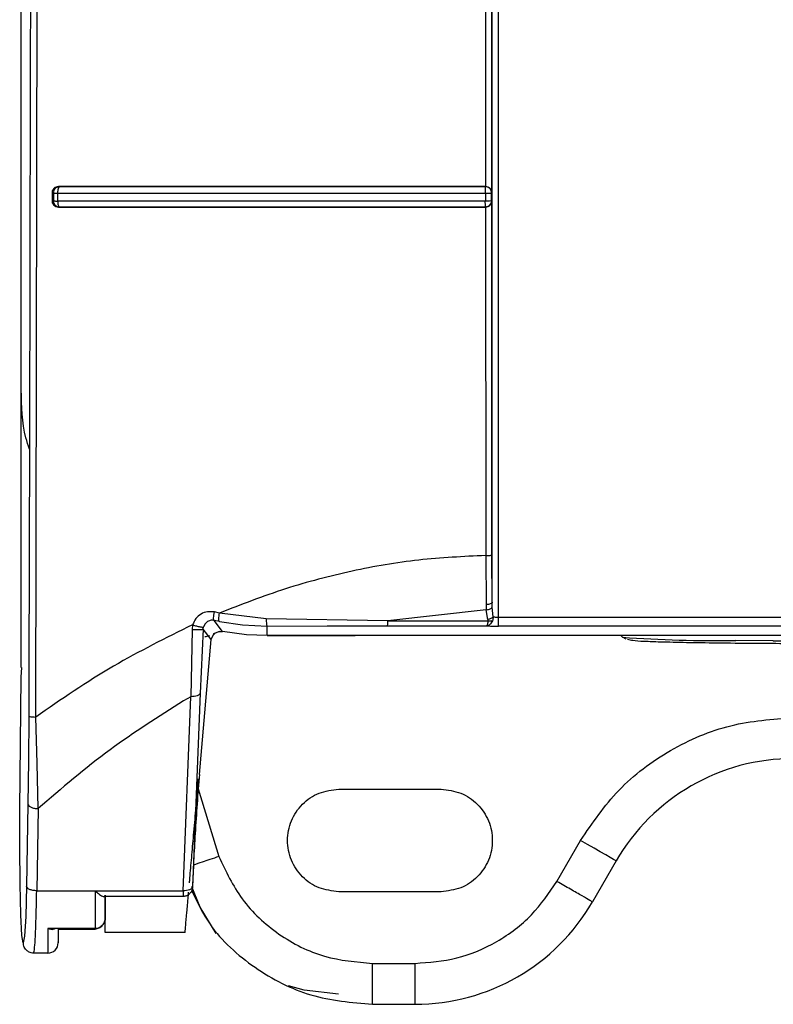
# Model space of a CAD drawing. Header units: inches. Extents: x 170 to 312, y 215 to 248.
# Tile 332 of 656: x 250.2304 to 250.2787, y 222.214 to 222.2771. Entities that reach past the tile are written whole.
import ezdxf

# ---------------------------------------------------------------- set-up
doc = ezdxf.new("R2010")
doc.units = ezdxf.units.IN
doc.header["$LTSCALE"] = 0.25
doc.header["$MEASUREMENT"] = 0
doc.layers.add('MOTOR LH', color=7, linetype='Continuous')

msp = doc.modelspace()

# ---------------------------------------------------------------- linework, layer by layer
at = {"layer": 'MOTOR LH'}
for p, q in [((250.2304902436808, 222.2533859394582), (250.2304902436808, 222.6812074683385)), ((250.2304941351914, 222.2356038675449), (250.2304940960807, 222.4723084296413)), ((250.2606469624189, 222.2660307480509), (250.2606471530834, 222.3056426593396)), ((250.2314163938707, 222.2324238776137), (250.231553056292, 222.2943961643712)), ((250.2602499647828, 222.2941381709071), (250.2602445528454, 222.266414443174)), ((250.2328889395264, 222.2663709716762), (250.232850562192, 222.2662787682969)), ((250.2328853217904, 222.2664169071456), (250.2329359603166, 222.266407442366)), ((250.2329116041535, 222.2663968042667), (250.2328889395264, 222.2663709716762)), ((250.2329359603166, 222.2664074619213), (250.2329116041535, 222.2663968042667)), ((250.2602278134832, 222.2662737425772), (250.2602289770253, 222.2663661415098)), ((250.2602295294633, 222.266405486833), (250.2602445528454, 222.2664145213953)), ((250.2324639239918, 222.2660265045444), (250.2324639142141, 222.2654884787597)), ((250.2324639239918, 222.2660265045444), (250.2325520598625, 222.2660088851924)), ((250.2325520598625, 222.2660088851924), (250.2325520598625, 222.265504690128)), ((250.2328194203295, 222.2659909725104), (250.2328194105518, 222.2654844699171)), ((250.260225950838, 222.2659879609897), (250.2602270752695, 222.2661411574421)), ((250.260225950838, 222.2659879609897), (250.260225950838, 222.2654818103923)), ((250.2602270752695, 222.2661411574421), (250.2602278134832, 222.2662737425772)), ((250.2606240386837, 222.2660132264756), (250.2606469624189, 222.2660307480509)), ((250.2606240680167, 222.2655032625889), (250.2606240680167, 222.2660132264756)), ((250.2324639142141, 222.2654884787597), (250.2325520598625, 222.265504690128)), ((250.2328763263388, 222.265104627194), (250.2329353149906, 222.265115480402)), ((250.260230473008, 222.2651125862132), (250.2602453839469, 222.2651022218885)), ((250.2602453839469, 222.2651022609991), (250.2602497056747, 222.2427753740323)), ((250.2605898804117, 222.2654961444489), (250.260501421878, 222.2654884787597)), ((250.2606240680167, 222.2655032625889), (250.2605898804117, 222.2654961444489)), ((250.2606469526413, 222.2654863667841), (250.2606240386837, 222.2655032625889)), ((250.2606468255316, 222.2428013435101), (250.2606469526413, 222.2654863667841)), ((250.2602497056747, 222.2427753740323), (250.2602721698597, 222.2396208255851)), ((250.2606660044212, 222.2397813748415), (250.2606468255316, 222.2428013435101)), ((250.2602869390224, 222.2392987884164), (250.2539684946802, 222.2385893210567)), ((250.2602721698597, 222.2396208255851), (250.2602869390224, 222.2392987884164)), ((250.2603935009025, 222.2386738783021), (250.2602869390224, 222.2392987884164)), ((250.260673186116, 222.2394693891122), (250.2606660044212, 222.2397813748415)), ((250.2607264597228, 222.2388351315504), (250.260673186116, 222.2394693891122)), ((250.2431868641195, 222.2385482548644), (250.2428492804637, 222.2386197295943)), ((250.2433855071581, 222.2379010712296), (250.2428492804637, 222.2386197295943)), ((250.243190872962, 222.2390860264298), (250.2428643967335, 222.2391546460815)), ((250.2461792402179, 222.2387159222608), (250.243190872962, 222.2390860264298)), ((250.2539684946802, 222.2385893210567), (250.2461792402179, 222.2387159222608)), ((250.4046560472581, 222.2388000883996), (250.261059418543, 222.2388000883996)), ((250.2414310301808, 222.2380409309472), (250.2413594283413, 222.2337282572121)), ((250.2414728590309, 222.2383328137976), (250.2414310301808, 222.2380409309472)), ((250.2421402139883, 222.238061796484), (250.2419486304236, 222.2339585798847)), ((250.2426592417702, 222.2373921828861), (250.2421402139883, 222.238061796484)), ((250.2421458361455, 222.2380614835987), (250.2421690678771, 222.238199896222)), ((250.2422692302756, 222.2383995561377), (250.2421690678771, 222.238199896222)), ((250.2424302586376, 222.2385463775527), (250.2422692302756, 222.2383995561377)), ((250.2431868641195, 222.2385482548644), (250.2446756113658, 222.238325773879)), ((250.2446756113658, 222.238325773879), (250.2462435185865, 222.2382506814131)), ((250.2462421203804, 222.2376398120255), (250.2462435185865, 222.2382506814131)), ((250.2462435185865, 222.2382506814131), (250.2500989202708, 222.2382605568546)), ((250.2500989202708, 222.2382605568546), (250.253967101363, 222.2382629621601)), ((250.253967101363, 222.2382629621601), (250.2603100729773, 222.2382629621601)), ((250.2539684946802, 222.2385893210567), (250.2603950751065, 222.238589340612)), ((250.4046560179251, 222.2382509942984), (250.2610593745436, 222.2382509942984)), ((250.241903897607, 222.2287476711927), (250.2426592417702, 222.2373921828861)), ((250.2426540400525, 222.2373924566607), (250.2427989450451, 222.237702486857)), ((250.2432125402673, 222.2379069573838), (250.2427956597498, 222.2377551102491)), ((250.2432125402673, 222.2379069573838), (250.2433854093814, 222.2379005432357)), ((250.2449321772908, 222.2376943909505), (250.2433855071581, 222.2379010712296)), ((250.2462421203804, 222.2376398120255), (250.2449321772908, 222.2376943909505)), ((250.2518898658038, 222.2376379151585), (250.2462382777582, 222.2376379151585)), ((250.4194704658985, 222.2376398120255), (250.2462421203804, 222.2376398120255)), ((250.2518898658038, 222.2376398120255), (250.2518898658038, 222.2376379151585)), ((250.269013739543, 222.2375384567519), (250.2689125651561, 222.2376398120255)), ((250.2692465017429, 222.2374082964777), (250.2690137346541, 222.2375384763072)), ((250.2304940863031, 222.234989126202), (250.2305196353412, 222.2356027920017)), ((250.2303999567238, 222.2264990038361), (250.2304940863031, 222.234989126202)), ((250.2408666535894, 222.2212901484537), (250.2413594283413, 222.2337282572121)), ((250.2413594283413, 222.2337282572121), (250.2408927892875, 222.2334565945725)), ((250.2419486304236, 222.2339585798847), (250.2414558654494, 222.2215203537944)), ((250.2309726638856, 222.2324683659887), (250.2309545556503, 222.2296297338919)), ((250.2314990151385, 222.2294511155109), (250.2314164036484, 222.2324238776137)), ((250.2309545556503, 222.2296297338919), (250.2309163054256, 222.226846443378)), ((250.2315721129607, 222.2265533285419), (250.2314990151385, 222.2294511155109)), ((250.2418314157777, 222.2278198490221), (250.2431551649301, 222.2234871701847)), ((250.2508314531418, 222.2277953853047), (250.257393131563, 222.2277953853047)), ((250.2309163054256, 222.226846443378), (250.2308244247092, 222.2215832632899)), ((250.2303897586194, 222.2240813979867), (250.2303999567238, 222.2264990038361)), ((250.2315721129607, 222.2265533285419), (250.2314802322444, 222.2212901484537)), ((250.2304111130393, 222.2217234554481), (250.2303897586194, 222.2240813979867)), ((250.2648139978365, 222.2218898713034), (250.2663293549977, 222.2245145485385)), ((250.2686023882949, 222.223202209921), (250.2670870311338, 222.2205775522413)), ((250.2304610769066, 222.2197501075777), (250.2304111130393, 222.2217234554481)), ((250.2308244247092, 222.2215832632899), (250.2307728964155, 222.2196446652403)), ((250.231480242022, 222.2212901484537), (250.2408666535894, 222.2212901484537)), ((250.2408783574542, 222.2209270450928), (250.2357931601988, 222.2209270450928)), ((250.2358753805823, 222.2210115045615), (250.2358752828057, 222.2195756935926)), ((250.257393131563, 222.2212337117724), (250.2508314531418, 222.2212337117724)), ((250.2305327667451, 222.2184331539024), (250.2304610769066, 222.2197501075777)), ((250.2358752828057, 222.2195756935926), (250.2358752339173, 222.2202376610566)), ((250.2307728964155, 222.2196446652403), (250.2307001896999, 222.218376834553)), ((250.2358626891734, 222.2194409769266), (250.2358181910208, 222.219295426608)), ((250.2306162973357, 222.2179533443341), (250.2305327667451, 222.2184331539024)), ((250.2352191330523, 222.2188693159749), (250.232200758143, 222.2188693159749)), ((250.232200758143, 222.2188693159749), (250.2324649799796, 222.218812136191)), ((250.2352228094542, 222.218812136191), (250.232841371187, 222.218812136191)), ((250.2328568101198, 222.218812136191), (250.2328567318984, 222.2182948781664)), ((250.2409889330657, 222.2186090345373), (250.2358691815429, 222.2186090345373)), ((250.2307001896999, 222.218376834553), (250.2306162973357, 222.2179533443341)), ((250.2328565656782, 222.2180089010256), (250.2328565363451, 222.2179651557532)), ((250.2322003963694, 222.2172966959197), (250.2312747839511, 222.2172966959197)), ((250.2529981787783, 222.2166405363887), (250.2557218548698, 222.2166405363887)), ((250.2529981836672, 222.2140158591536), (250.2529981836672, 222.2166405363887)), ((250.2529981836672, 222.2140158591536), (250.2557218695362, 222.2140158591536))]:
    msp.add_line(p, q, dxfattribs=at)
at = {"layer": 'MOTOR LH', "flags": 128}
for points in [[(250.2786778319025, 222.2373107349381), (250.2786522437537, 222.2373108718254), (250.2762851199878, 222.2373287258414)], [(250.2686023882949, 222.223202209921), (250.2685587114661, 222.2232274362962), (250.2684293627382, 222.2233021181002), (250.2682193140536, 222.2234233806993), (250.2679366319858, 222.2235865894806), (250.2675921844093, 222.2237854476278), (250.2671992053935, 222.2240123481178), (250.2667728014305, 222.2242585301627), (250.2663293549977, 222.2245145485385)], [(250.2429873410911, 222.2185454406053), (250.2419454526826, 222.220244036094), (250.2414271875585, 222.2215519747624)], [(250.232200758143, 222.2188693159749), (250.2322007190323, 222.2185112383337), (250.2322006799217, 222.2181956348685), (250.2322006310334, 222.2179247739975), (250.2322005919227, 222.2177005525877), (250.2322005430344, 222.2175245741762), (250.232200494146, 222.2173980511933), (250.2322004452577, 222.217321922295), (250.2322003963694, 222.2172966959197)], [(250.2508132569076, 222.21467203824), (250.2486230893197, 222.2149188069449), (250.247623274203, 222.215203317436)]]:
    msp.add_lwpolyline(points, dxfattribs=at)
at = {"layer": 'MOTOR LH'}
for centre, radius, start, end in [((250.2750305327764, 222.3199865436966), 0.08266733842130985, 265.8261393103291, 270.8695733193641), ((250.282980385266, 222.8632809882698), 0.6259850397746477, 269.6061885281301, 271.0128102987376), ((250.2799675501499, 222.2166405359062), 0.01312335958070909, 90, 149.9999999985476), ((250.2557218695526, 222.2271392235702), 0.01312335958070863, 270.0000000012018, 330.0000000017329), ((250.2322004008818, 222.217952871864), 0.0006561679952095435, 269.9821670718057, 0.01358416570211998)]:
    msp.add_arc(centre, radius, start, end, dxfattribs=at)
for points, knots in [([(250.2312685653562, 222.4726828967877), (250.2312660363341, 222.4526430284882), (250.2312609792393, 222.41257081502), (250.2312036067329, 222.3524872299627), (250.2311130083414, 222.2924397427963), (250.2310194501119, 222.2524608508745), (250.2309726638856, 222.2324683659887)], [0, 0, 0, 0, 0.2500558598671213, 0.5000178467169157, 0.7499709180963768, 1, 1, 1, 1]), ([(250.2606660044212, 222.2397813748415), (250.2606661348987, 222.2656684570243), (250.2606663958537, 222.3174426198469), (250.2606666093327, 222.3952217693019), (250.2606666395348, 222.4470957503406), (250.2606666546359, 222.4730327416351)], [0, 0, 0, 0, 0.3333333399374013, 0.6666666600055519, 1, 1, 1, 1]), ([(250.2610594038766, 222.2388000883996), (250.2610595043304, 222.2583036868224), (250.2610597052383, 222.2973108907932), (250.2610598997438, 222.3558950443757), (250.2610600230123, 222.4145096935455), (250.261060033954, 222.4535981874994), (250.2610600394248, 222.4731424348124)], [0, 0, 0, 0, 0.2499999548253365, 0.5000000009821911, 0.7499999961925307, 1, 1, 1, 1]), ([(250.2328853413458, 222.2664169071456), (250.2328287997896, 222.2664114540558), (250.2327167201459, 222.2664006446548), (250.2325794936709, 222.2663052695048), (250.2325004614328, 222.2661981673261), (250.232468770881, 222.2661015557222), (250.2324655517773, 222.2660517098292), (250.2324639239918, 222.2660265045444)], [0, 0, 0, 0, 0.2697468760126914, 0.5347064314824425, 0.7716357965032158, 0.8845243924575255, 1, 1, 1, 1]), ([(250.2329359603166, 222.2664074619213), (250.2329043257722, 222.2664046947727), (250.2328452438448, 222.2663995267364), (250.2327500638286, 222.2663613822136), (250.2326708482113, 222.2663026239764), (250.232611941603, 222.266226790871), (250.2325643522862, 222.2661346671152), (250.2325569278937, 222.266058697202), (250.2325520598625, 222.2660088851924)], [0, 0, 0, 0, 0.1561761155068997, 0.2916806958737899, 0.4999550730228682, 0.6324998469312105, 0.7590372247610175, 1, 1, 1, 1]), ([(250.2602445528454, 222.2664145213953), (250.2571550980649, 222.2664147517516), (250.2509743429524, 222.2664152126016), (250.2417923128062, 222.2664149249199), (250.2358532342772, 222.266416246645), (250.2328853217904, 222.2664169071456)], [0, 0, 0, 0, 0.3333223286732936, 0.6668437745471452, 0.9999999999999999, 0.9999999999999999, 0.9999999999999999, 0.9999999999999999]), ([(250.2602295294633, 222.266405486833), (250.2571506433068, 222.2664057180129), (250.2509849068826, 222.2664061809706), (250.2418255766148, 222.2664057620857), (250.235896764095, 222.2664068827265), (250.2329359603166, 222.266407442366)], [0, 0, 0, 0, 0.3330292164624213, 0.6669198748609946, 0.9999999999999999, 0.9999999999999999, 0.9999999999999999, 0.9999999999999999]), ([(250.2602289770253, 222.2663661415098), (250.2602295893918, 222.2663791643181), (250.2602305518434, 222.2663996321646), (250.2602298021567, 222.266403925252), (250.2602295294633, 222.266405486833)], [0, 0, 0, 0, 0.636256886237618, 1, 1, 1, 1]), ([(250.2605102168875, 222.2662886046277), (250.2604745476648, 222.2663179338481), (250.2604174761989, 222.2663648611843), (250.260317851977, 222.2663993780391), (250.2602599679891, 222.2664033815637), (250.2602295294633, 222.266405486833)], [0, 0, 0, 0, 0.441408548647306, 0.7062624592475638, 1, 1, 1, 1]), ([(250.2602445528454, 222.2664144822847), (250.2602752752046, 222.2664119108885), (250.2603382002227, 222.2664066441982), (250.2604269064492, 222.2663722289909), (250.2605092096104, 222.2663206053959), (250.2605486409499, 222.2662739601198), (250.2605697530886, 222.2662489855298)], [0, 0, 0, 0, 0.2173987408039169, 0.4452724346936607, 0.7029904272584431, 0.9999999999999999, 0.9999999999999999, 0.9999999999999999, 0.9999999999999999]), ([(250.2325520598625, 222.2660088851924), (250.2325600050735, 222.2660077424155), (250.2325773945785, 222.2660052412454), (250.232637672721, 222.2659983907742), (250.232720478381, 222.2659944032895), (250.2327868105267, 222.2659921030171), (250.2328194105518, 222.2659909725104)], [0, 0, 0, 0, 0.2278108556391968, 0.4986045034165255, 0.7535809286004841, 1, 1, 1, 1]), ([(250.232850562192, 222.2662787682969), (250.2328409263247, 222.2662359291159), (250.2328216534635, 222.2661502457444), (250.2328201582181, 222.2660440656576), (250.2328194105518, 222.2659909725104)], [0, 0, 0, 0, 0.4999707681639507, 1, 1, 1, 1]), ([(250.2328194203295, 222.2659909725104), (250.2358110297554, 222.2659903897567), (250.2417781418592, 222.2659892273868), (250.2509761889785, 222.2659882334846), (250.2571482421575, 222.265988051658), (250.260225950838, 222.2659879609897)], [0, 0, 0, 0, 0.3351335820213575, 0.6684628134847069, 1, 1, 1, 1]), ([(250.260225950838, 222.2659879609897), (250.2602571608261, 222.2659879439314), (250.2603124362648, 222.2659879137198), (250.2604095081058, 222.2659901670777), (250.2604650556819, 222.2659928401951), (250.260501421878, 222.2659945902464)], [0, 0, 0, 0, 0.3093117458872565, 0.5478163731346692, 1, 1, 1, 1]), ([(250.260501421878, 222.2659945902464), (250.2605352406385, 222.2659973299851), (250.2606028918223, 222.2660028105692), (250.2606170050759, 222.2660097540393), (250.2606240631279, 222.2660132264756)], [0, 0, 0, 0, 0.4998990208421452, 1, 1, 1, 1]), ([(250.2606240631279, 222.2660132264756), (250.2606226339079, 222.2660388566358), (250.2606207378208, 222.2660728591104), (250.2606116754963, 222.2661100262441), (250.2606047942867, 222.2661343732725), (250.2605970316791, 222.266155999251), (250.2605852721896, 222.266182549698), (250.2605621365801, 222.2662280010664), (250.2605327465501, 222.2662623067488), (250.2605102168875, 222.2662886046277)], [0, 0, 0, 0, 0.2514056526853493, 0.3335294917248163, 0.3759674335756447, 0.5001144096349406, 0.5587868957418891, 0.6617770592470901, 0.9999999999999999, 0.9999999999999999, 0.9999999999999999, 0.9999999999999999]), ([(250.2605697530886, 222.2662489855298), (250.2605926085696, 222.2662109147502), (250.2606277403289, 222.2661523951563), (250.2606439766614, 222.2660768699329), (250.2606461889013, 222.2660426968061), (250.2606469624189, 222.2660307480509)], [0, 0, 0, 0, 0.5476727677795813, 0.8418421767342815, 1, 1, 1, 1]), ([(250.2324639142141, 222.2654884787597), (250.2324655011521, 222.2654635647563), (250.2324686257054, 222.2654145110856), (250.2324995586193, 222.265319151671), (250.2325768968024, 222.2652132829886), (250.2327124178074, 222.2651199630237), (250.2328210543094, 222.2651097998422), (250.2328763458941, 222.265104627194)], [0, 0, 0, 0, 0.117428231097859, 0.2312067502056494, 0.4675839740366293, 0.7290217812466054, 1, 1, 1, 1]), ([(250.2325520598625, 222.265504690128), (250.2325610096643, 222.2655027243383), (250.2325789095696, 222.2654987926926), (250.2326399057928, 222.2654930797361), (250.2327201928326, 222.2654880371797), (250.2327863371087, 222.2654856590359), (250.2328194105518, 222.2654844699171)], [0, 0, 0, 0, 0.2499832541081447, 0.4999749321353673, 0.7499775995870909, 1, 1, 1, 1]), ([(250.2325520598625, 222.265504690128), (250.2325550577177, 222.2654710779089), (250.232560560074, 222.2654093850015), (250.2325990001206, 222.2653147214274), (250.2326683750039, 222.2652189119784), (250.2327860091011, 222.2651351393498), (250.2328855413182, 222.2651220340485), (250.2329353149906, 222.265115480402)], [0, 0, 0, 0, 0.1665273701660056, 0.3056494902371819, 0.500806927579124, 0.7503655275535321, 0.9999999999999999, 0.9999999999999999, 0.9999999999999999, 0.9999999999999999]), ([(250.2602259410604, 222.2654818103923), (250.2571592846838, 222.2654818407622), (250.2509982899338, 222.2654819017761), (250.2417996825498, 222.2654823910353), (250.2358217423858, 222.2654837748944), (250.2328194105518, 222.2654844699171)], [0, 0, 0, 0, 0.3303474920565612, 0.663676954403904, 1, 1, 1, 1]), ([(250.2328194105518, 222.2654844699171), (250.232821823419, 222.2654361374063), (250.2328266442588, 222.2653395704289), (250.2328458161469, 222.2652648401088), (250.2328553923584, 222.2652275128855)], [0, 0, 0, 0, 0.50050764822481, 1, 1, 1, 1]), ([(250.2328553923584, 222.2652275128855), (250.2328671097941, 222.2651966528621), (250.2328905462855, 222.2651349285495), (250.2329203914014, 222.2651219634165), (250.2329353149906, 222.265115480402)], [0, 0, 0, 0, 0.4999654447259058, 1, 1, 1, 1]), ([(250.2328763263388, 222.265104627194), (250.2358453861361, 222.2651043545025), (250.24178753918, 222.2651038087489), (250.2509729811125, 222.2651019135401), (250.2571558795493, 222.2651021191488), (250.2602453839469, 222.2651022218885)], [0, 0, 0, 0, 0.3331714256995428, 0.6667954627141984, 1, 1, 1, 1]), ([(250.2329353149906, 222.265115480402), (250.2358957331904, 222.2651151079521), (250.2418244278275, 222.2651143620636), (250.25098435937, 222.265112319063), (250.2571509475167, 222.2651124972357), (250.260230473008, 222.2651125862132)], [0, 0, 0, 0, 0.3330157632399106, 0.6669154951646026, 1, 1, 1, 1]), ([(250.2602279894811, 222.2652237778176), (250.2602271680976, 222.2652528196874), (250.2602257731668, 222.2653021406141), (250.2602256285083, 222.2653922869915), (250.2602258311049, 222.2654503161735), (250.2602259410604, 222.2654818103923)], [0, 0, 0, 0, 0.3957194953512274, 0.6720384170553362, 1, 1, 1, 1]), ([(250.260501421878, 222.2654884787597), (250.260465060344, 222.2654868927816), (250.2604076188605, 222.2654843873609), (250.2603100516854, 222.2654822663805), (250.2602547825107, 222.2654819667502), (250.2602259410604, 222.2654818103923)], [0, 0, 0, 0, 0.451995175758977, 0.7140313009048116, 1, 1, 1, 1]), ([(250.260230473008, 222.2651125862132), (250.2602300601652, 222.2651190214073), (250.2602292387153, 222.2651318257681), (250.2602284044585, 222.2651932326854), (250.2602279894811, 222.2652237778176)], [0, 0, 0, 0, 0.502578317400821, 1, 1, 1, 1]), ([(250.260230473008, 222.2651125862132), (250.2602564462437, 222.2651139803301), (250.2602907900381, 222.265115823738), (250.2603285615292, 222.2651249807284), (250.2603534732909, 222.26513203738), (250.2603781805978, 222.2651409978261), (250.2604112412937, 222.265156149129), (250.2604562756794, 222.2651817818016), (250.2605237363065, 222.2652364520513), (250.2605814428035, 222.2653185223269), (250.2606172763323, 222.265414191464), (250.2606217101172, 222.2654723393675), (250.2606240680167, 222.2655032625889)], [0, 0, 0, 0, 0.1266058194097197, 0.1674078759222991, 0.1899453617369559, 0.2531497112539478, 0.2955307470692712, 0.3676544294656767, 0.5057749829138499, 0.7163826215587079, 0.8491714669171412, 0.9999999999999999, 0.9999999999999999, 0.9999999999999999, 0.9999999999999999]), ([(250.2605668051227, 222.2652632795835), (250.2605460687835, 222.2652392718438), (250.2605075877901, 222.2651947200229), (250.2604275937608, 222.2651444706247), (250.2603401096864, 222.2651100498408), (250.2602764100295, 222.2651047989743), (250.2602453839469, 222.2651022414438)], [0, 0, 0, 0, 0.2861358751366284, 0.5309901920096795, 0.7715601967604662, 1, 1, 1, 1]), ([(250.2606469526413, 222.2654863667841), (250.2606418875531, 222.2654462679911), (250.2606343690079, 222.2653867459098), (250.2606014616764, 222.2653140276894), (250.2605782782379, 222.2652800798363), (250.2605668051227, 222.2652632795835)], [0, 0, 0, 0, 0.5104749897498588, 0.7577418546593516, 1, 1, 1, 1]), ([(250.2310103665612, 222.2495965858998), (250.2309331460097, 222.2498347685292), (250.2305379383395, 222.2510537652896), (250.2305115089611, 222.2523461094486), (250.2304902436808, 222.2533859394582)], [0, 0, 0, 0, 0.1953923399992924, 1, 1, 1, 1]), ([(250.2602497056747, 222.2427753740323), (250.2588175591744, 222.2427070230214), (250.2559345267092, 222.2425694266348), (250.2516386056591, 222.2418202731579), (250.2473486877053, 222.2407029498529), (250.2445907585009, 222.2396304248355), (250.243190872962, 222.2390860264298)], [0, 0, 0, 0, 0.2429066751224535, 0.4889917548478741, 0.7406195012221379, 1, 1, 1, 1]), ([(250.2602497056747, 222.2427753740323), (250.2603004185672, 222.2427757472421), (250.2604018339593, 222.2427764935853), (250.2605317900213, 222.2427823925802), (250.2606237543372, 222.2427910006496), (250.2606391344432, 222.2427979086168), (250.2606468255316, 222.2428013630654)], [0, 0, 0, 0, 0.2500276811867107, 0.5000041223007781, 0.749968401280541, 1, 1, 1, 1]), ([(250.2606660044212, 222.2397813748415), (250.2606584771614, 222.2397606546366), (250.2606434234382, 222.2397192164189), (250.2605524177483, 222.2396665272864), (250.260423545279, 222.2396295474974), (250.26032263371, 222.239623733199), (250.2602721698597, 222.2396208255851)], [0, 0, 0, 0, 0.2499930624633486, 0.4999596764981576, 0.7499398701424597, 1, 1, 1, 1]), ([(250.2602869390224, 222.2392987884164), (250.2603324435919, 222.2393039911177), (250.2604234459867, 222.2393143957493), (250.2605431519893, 222.2393545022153), (250.2606348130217, 222.239407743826), (250.2606603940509, 222.239448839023), (250.260673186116, 222.2394693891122)], [0, 0, 0, 0, 0.2500176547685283, 0.4999982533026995, 0.7499688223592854, 1, 1, 1, 1]), ([(250.2428643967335, 222.2391546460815), (250.2427162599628, 222.239170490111), (250.2424209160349, 222.2392020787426), (250.2419996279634, 222.2390415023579), (250.2416512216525, 222.2387502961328), (250.2415325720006, 222.2384725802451), (250.2414728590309, 222.2383328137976)], [0, 0, 0, 0, 0.2497098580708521, 0.4978526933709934, 0.7472836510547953, 1, 1, 1, 1]), ([(250.242849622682, 222.2386212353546), (250.2427863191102, 222.2386283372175), (250.2426383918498, 222.2386449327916), (250.24250599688, 222.2385822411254), (250.2424302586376, 222.2385463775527)], [0, 0, 0, 0, 0.4279371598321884, 1, 1, 1, 1]), ([(250.2428492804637, 222.2386197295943), (250.2428391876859, 222.2386321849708), (250.2428190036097, 222.2386570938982), (250.2428134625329, 222.2387802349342), (250.2428272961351, 222.2389511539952), (250.242852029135, 222.2390868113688), (250.2428643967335, 222.2391546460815)], [0, 0, 0, 0, 0.2500196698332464, 0.5000026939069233, 0.7499791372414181, 1, 1, 1, 1]), ([(250.2431868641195, 222.2385482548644), (250.2431765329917, 222.238560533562), (250.2431558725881, 222.2385850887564), (250.243147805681, 222.2387087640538), (250.2431580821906, 222.2388808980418), (250.2431799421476, 222.2390176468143), (250.243190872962, 222.2390860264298)], [0, 0, 0, 0, 0.2500264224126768, 0.5000080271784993, 0.7499848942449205, 1, 1, 1, 1]), ([(250.2461792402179, 222.2387159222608), (250.2461817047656, 222.2386534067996), (250.246186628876, 222.2385285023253), (250.2462022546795, 222.2383817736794), (250.2462215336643, 222.2382758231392), (250.2462361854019, 222.2382590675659), (250.2462435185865, 222.2382506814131)], [0, 0, 0, 0, 0.250252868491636, 0.4999995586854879, 0.7497501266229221, 1, 1, 1, 1]), ([(250.2607264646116, 222.2388351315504), (250.2607075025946, 222.2388182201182), (250.260669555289, 222.2387843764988), (250.2605874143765, 222.2387388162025), (250.2604943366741, 222.2386994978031), (250.2604270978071, 222.2386824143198), (250.2603935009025, 222.2386738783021)], [0, 0, 0, 0, 0.2498440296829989, 0.4999946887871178, 0.7501648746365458, 0.9999999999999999, 0.9999999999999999, 0.9999999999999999, 0.9999999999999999]), ([(250.2603950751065, 222.238589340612), (250.2603976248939, 222.2386028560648), (250.2604029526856, 222.2386310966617), (250.2603967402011, 222.2386592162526), (250.2603935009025, 222.2386738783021)], [0, 0, 0, 0, 0.4785824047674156, 1, 1, 1, 1]), ([(250.2607264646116, 222.2388351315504), (250.2607246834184, 222.2387922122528), (250.2607210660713, 222.2387050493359), (250.2606931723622, 222.2386249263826), (250.2606790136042, 222.2385842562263)], [0, 0, 0, 0, 0.4924031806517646, 1, 1, 1, 1]), ([(250.2610594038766, 222.2388000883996), (250.2610261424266, 222.2388005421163), (250.260959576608, 222.2388014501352), (250.2608670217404, 222.2388089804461), (250.2607849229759, 222.2388199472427), (250.2607459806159, 222.2388300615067), (250.2607264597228, 222.2388351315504)], [0, 0, 0, 0, 0.2488856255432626, 0.4980923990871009, 0.7484054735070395, 1, 1, 1, 1]), ([(250.2610593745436, 222.2382509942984), (250.2610593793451, 222.2382611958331), (250.2610593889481, 222.2382815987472), (250.2610594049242, 222.2384077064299), (250.2610594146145, 222.2385854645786), (250.2610594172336, 222.2387285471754), (250.261059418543, 222.2388000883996)], [0, 0, 0, 0, 0.2500031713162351, 0.5000025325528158, 0.7500015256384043, 1, 1, 1, 1]), ([(250.2414728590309, 222.2383328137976), (250.2397569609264, 222.2374853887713), (250.2362310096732, 222.2357440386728), (250.2330495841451, 222.2335501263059), (250.2314163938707, 222.2324238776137)], [0, 0, 0, 0, 0.4866482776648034, 1, 1, 1, 1]), ([(250.2414310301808, 222.2380409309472), (250.2414732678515, 222.2380380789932), (250.2415578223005, 222.2380323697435), (250.2416856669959, 222.2380275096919), (250.2418069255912, 222.2380255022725), (250.2419165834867, 222.2380267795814), (250.2420083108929, 222.2380314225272), (250.2420782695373, 222.2380390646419), (250.2421266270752, 222.2380491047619), (250.2421356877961, 222.2380575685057), (250.2421402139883, 222.238061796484)], [0, 0, 0, 0, 0.1249099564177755, 0.2500538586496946, 0.3751964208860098, 0.5000000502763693, 0.6248061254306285, 0.749950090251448, 0.8750900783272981, 1, 1, 1, 1]), ([(250.2414728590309, 222.2383328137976), (250.241512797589, 222.2383202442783), (250.2415927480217, 222.2382950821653), (250.2417143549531, 222.2382614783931), (250.2418303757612, 222.2382326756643), (250.2419361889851, 222.2382102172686), (250.2420258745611, 222.2381955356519), (250.2420957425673, 222.238189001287), (250.2421457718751, 222.2381899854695), (250.2421576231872, 222.238197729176), (250.2421635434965, 222.2382015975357)], [0, 0, 0, 0, 0.1249087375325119, 0.2500467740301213, 0.3751831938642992, 0.4999985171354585, 0.6248098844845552, 0.7499467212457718, 0.8750861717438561, 1, 1, 1, 1]), ([(250.253967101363, 222.2382629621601), (250.2539672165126, 222.2382688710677), (250.2539674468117, 222.2382806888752), (250.2539678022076, 222.2383510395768), (250.2539681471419, 222.2384529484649), (250.2539683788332, 222.2385438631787), (250.2539684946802, 222.2385893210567)], [0, 0, 0, 0, 0.2500010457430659, 0.5000017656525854, 0.7499980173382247, 0.9999999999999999, 0.9999999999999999, 0.9999999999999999, 0.9999999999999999]), ([(250.2603950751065, 222.238589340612), (250.260390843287, 222.2385515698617), (250.260381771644, 222.2384706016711), (250.2603626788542, 222.2383685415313), (250.2603388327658, 222.2382854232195), (250.2603199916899, 222.2382707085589), (250.2603100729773, 222.2382629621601)], [0, 0, 0, 0, 0.2056622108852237, 0.4408728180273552, 0.7056525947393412, 1, 1, 1, 1]), ([(250.2606790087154, 222.2385842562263), (250.2606572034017, 222.2385388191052), (250.2606136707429, 222.2384481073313), (250.2605204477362, 222.2383483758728), (250.260416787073, 222.2382789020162), (250.26034569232, 222.2382682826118), (250.2603100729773, 222.2382629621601)], [0, 0, 0, 0, 0.2503038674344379, 0.4997127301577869, 0.7493499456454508, 1, 1, 1, 1]), ([(250.2603100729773, 222.2382629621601), (250.2603601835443, 222.2382611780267), (250.2604596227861, 222.2382576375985), (250.2606445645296, 222.2382539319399), (250.2608462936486, 222.23825144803), (250.2609878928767, 222.2382511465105), (250.2610593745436, 222.2382509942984)], [0, 0, 0, 0, 0.2529856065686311, 0.5020237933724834, 0.7486132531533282, 1, 1, 1, 1]), ([(250.2606790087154, 222.2385842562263), (250.2606599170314, 222.2385799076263), (250.260621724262, 222.2385712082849), (250.2605512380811, 222.2385689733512), (250.260475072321, 222.238573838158), (250.2604217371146, 222.2385841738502), (250.2603950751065, 222.238589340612)], [0, 0, 0, 0, 0.249938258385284, 0.4999995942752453, 0.7500522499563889, 1, 1, 1, 1]), ([(250.2425411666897, 222.2376336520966), (250.2425344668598, 222.2376303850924), (250.2424458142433, 222.2375871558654), (250.2423462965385, 222.2375754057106), (250.2422542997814, 222.2375645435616)], [0, 0, 0, 0, 0.07557396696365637, 0.9999999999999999, 0.9999999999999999, 0.9999999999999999, 0.9999999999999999]), ([(250.2427989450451, 222.237702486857), (250.2428548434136, 222.2377541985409), (250.242932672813, 222.2378261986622), (250.243093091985, 222.2378884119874), (250.2431748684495, 222.2379008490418), (250.2432125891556, 222.2379065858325)], [0, 0, 0, 0, 0.5786171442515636, 0.8056303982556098, 1, 1, 1, 1]), ([(250.2709141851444, 222.2372471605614), (250.2707409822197, 222.237252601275), (250.2702193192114, 222.2372689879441), (250.2697210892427, 222.2372983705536), (250.2694410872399, 222.23736474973), (250.2693331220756, 222.2373903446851)], [0, 0, 0, 0, 0.2339485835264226, 0.7046204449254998, 1, 1, 1, 1]), ([(250.276508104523, 222.2371432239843), (250.2757538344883, 222.2371513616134), (250.274245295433, 222.2371676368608), (250.2724308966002, 222.2372016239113), (250.2713032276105, 222.2372279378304), (250.2709467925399, 222.237243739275), (250.2709141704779, 222.2372451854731)], [0, 0, 0, 0, 0.322503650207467, 0.6450068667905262, 0.9675099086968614, 1, 1, 1, 1]), ([(250.2847121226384, 222.2371162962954), (250.2833525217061, 222.2371150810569), (250.2804987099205, 222.2371125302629), (250.2778794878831, 222.2371326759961), (250.276508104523, 222.2371432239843)], [0, 0, 0, 0, 0.4764157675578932, 1, 1, 1, 1]), ([(250.2419486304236, 222.2339585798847), (250.2419361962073, 222.2339258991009), (250.2419113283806, 222.2338605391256), (250.2417735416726, 222.2337831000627), (250.2415830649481, 222.2337322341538), (250.2414339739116, 222.2337295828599), (250.2413594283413, 222.2337282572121)], [0, 0, 0, 0, 0.2500055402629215, 0.4999988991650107, 0.7499992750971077, 1, 1, 1, 1]), ([(250.2408927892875, 222.2334565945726), (250.2392925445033, 222.2324477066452), (250.2359860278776, 222.2303630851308), (250.2330745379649, 222.2278501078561), (250.2315721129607, 222.2265533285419)], [0, 0, 0, 0, 0.4839669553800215, 1, 1, 1, 1]), ([(250.2309726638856, 222.2324683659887), (250.2309806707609, 222.2324635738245), (250.2309966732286, 222.2324539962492), (250.2310956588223, 222.2324410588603), (250.231234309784, 222.2324301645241), (250.2313556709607, 222.2324259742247), (250.2314163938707, 222.2324238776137)], [0, 0, 0, 0, 0.2501775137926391, 0.5000024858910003, 0.7498268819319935, 1, 1, 1, 1]), ([(250.2663293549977, 222.2245145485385), (250.2670919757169, 222.2256343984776), (250.2686441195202, 222.2279136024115), (250.2720112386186, 222.230421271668), (250.2758665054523, 222.2320834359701), (250.2786164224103, 222.2322880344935), (250.2799675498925, 222.2323885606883)], [0, 0, 0, 0, 0.2456670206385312, 0.5000002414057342, 0.754333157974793, 1, 1, 1, 1]), ([(250.241903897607, 222.2287476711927), (250.2418539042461, 222.2281364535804), (250.2417605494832, 222.226995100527), (250.2416336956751, 222.225019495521), (250.2415323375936, 222.2231909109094), (250.2414860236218, 222.2221094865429), (250.2414633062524, 222.2215790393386)], [0, 0, 0, 0, 0.2916430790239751, 0.5445977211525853, 0.7766215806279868, 1, 1, 1, 1]), ([(250.2412676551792, 222.2217948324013), (250.2412769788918, 222.2219014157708), (250.2413200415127, 222.2223936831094), (250.2414115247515, 222.2234392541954), (250.2415408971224, 222.2249180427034), (250.2417001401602, 222.2267381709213), (250.2417958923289, 222.227832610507), (250.2418519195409, 222.2284729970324)], [0, 0, 0, 0, 0.0524737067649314, 0.2423557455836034, 0.4433904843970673, 0.6743125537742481, 1, 1, 1, 1]), ([(250.2508314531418, 222.2212337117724), (250.2504020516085, 222.2212830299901), (250.2495432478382, 222.2213816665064), (250.2484511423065, 222.2221403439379), (250.2477214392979, 222.2232248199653), (250.2474652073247, 222.2245145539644), (250.2477214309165, 222.2258042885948), (250.2484511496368, 222.2268887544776), (250.2495432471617, 222.227647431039), (250.2504020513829, 222.227746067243), (250.2508314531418, 222.2277953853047)], [0, 0, 0, 0, 0.1249998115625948, 0.2499998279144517, 0.375001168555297, 0.4999998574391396, 0.6250004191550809, 0.7500001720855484, 0.8750001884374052, 1, 1, 1, 1]), ([(250.257393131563, 222.2277953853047), (250.2578225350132, 222.2277460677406), (250.2586813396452, 222.2276474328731), (250.2597734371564, 222.2268887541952), (250.2605031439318, 222.2258042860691), (250.2607593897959, 222.2245145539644), (250.2605031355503, 222.2232248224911), (250.2597734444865, 222.2221403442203), (250.2586813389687, 222.2213816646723), (250.2578225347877, 222.2212830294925), (250.257393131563, 222.2212337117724)], [0, 0, 0, 0, 0.1250002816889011, 0.2499999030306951, 0.3749993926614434, 0.5000001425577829, 0.6249990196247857, 0.7500000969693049, 0.8749997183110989, 1, 1, 1, 1]), ([(250.2309163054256, 222.226846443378), (250.2309284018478, 222.2268087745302), (250.2309525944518, 222.226733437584), (250.2311052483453, 222.2266377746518), (250.2313193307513, 222.2265695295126), (250.2314878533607, 222.2265587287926), (250.2315721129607, 222.2265533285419)], [0, 0, 0, 0, 0.2500047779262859, 0.5000045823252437, 0.7500073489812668, 0.9999999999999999, 0.9999999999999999, 0.9999999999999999, 0.9999999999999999]), ([(250.2431551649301, 222.2234871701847), (250.242961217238, 222.2234216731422), (250.2425944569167, 222.223297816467), (250.2420197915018, 222.2231041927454), (250.2417043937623, 222.222998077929), (250.2415244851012, 222.2229375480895)], [0, 0, 0, 0, 0.3252906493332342, 0.615133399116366, 1, 1, 1, 1]), ([(250.2431551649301, 222.2234871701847), (250.2436005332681, 222.2225441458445), (250.2445126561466, 222.220612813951), (250.2469168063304, 222.2183963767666), (250.2498311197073, 222.2169133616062), (250.2519591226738, 222.2167300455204), (250.2529981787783, 222.2166405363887)], [0, 0, 0, 0, 0.2441385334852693, 0.5000003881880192, 0.7558614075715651, 1, 1, 1, 1]), ([(250.2314802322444, 222.2212901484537), (250.2313959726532, 222.2212955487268), (250.2312274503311, 222.2213063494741), (250.2310133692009, 222.2213745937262), (250.2308607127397, 222.2214702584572), (250.2308365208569, 222.221545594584), (250.2308244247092, 222.2215832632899)], [0, 0, 0, 0, 0.2499941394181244, 0.4999975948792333, 0.7499945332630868, 1, 1, 1, 1]), ([(250.2414642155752, 222.2215906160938), (250.2414635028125, 222.2215768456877), (250.2414625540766, 222.2215585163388), (250.2414609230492, 222.2215407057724), (250.2414603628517, 222.2215316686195), (250.241459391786, 222.2215098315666), (250.241456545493, 222.2214600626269), (250.2414359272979, 222.2213570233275), (250.2413769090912, 222.2212154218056), (250.2412602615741, 222.2210680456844), (250.2410822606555, 222.2209526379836), (250.2409396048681, 222.2209362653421), (250.2408665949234, 222.2209278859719)], [0, 0, 0, 0, 0.04273149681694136, 0.05687853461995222, 0.0629467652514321, 0.06962998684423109, 0.1216510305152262, 0.2289003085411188, 0.3832846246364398, 0.5711918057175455, 0.7805398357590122, 1, 1, 1, 1]), ([(250.2414558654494, 222.2215203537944), (250.241455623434, 222.2215127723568), (250.2414551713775, 222.2214986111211), (250.2414552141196, 222.221487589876), (250.2414555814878, 222.221484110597), (250.2414561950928, 222.2214839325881), (250.2414570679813, 222.2214892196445), (250.2414581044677, 222.2214981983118), (250.2414591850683, 222.2215100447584), (250.241460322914, 222.2215249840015), (250.2414613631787, 222.2215409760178), (250.2414623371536, 222.2215578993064), (250.2414629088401, 222.2215703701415), (250.2414633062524, 222.2215790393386)], [0, 0, 0, 0, 0.1356870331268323, 0.2534474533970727, 0.3161879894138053, 0.3779413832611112, 0.508080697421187, 0.5682681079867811, 0.6278003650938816, 0.7545781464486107, 0.8097281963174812, 0.8677310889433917, 1, 1, 1, 1]), ([(250.2557218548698, 222.2166405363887), (250.2566226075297, 222.2167075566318), (250.2584558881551, 222.2168439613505), (250.2610260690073, 222.2179520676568), (250.2632708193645, 222.2196238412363), (250.2643055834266, 222.2211433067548), (250.2648139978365, 222.2218898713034)], [0, 0, 0, 0, 0.2456671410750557, 0.5000005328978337, 0.7543334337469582, 1, 1, 1, 1]), ([(250.2670870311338, 222.2205775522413), (250.2670528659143, 222.2205972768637), (250.2669845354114, 222.2206367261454), (250.2664588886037, 222.2209401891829), (250.2657075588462, 222.2213739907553), (250.265111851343, 222.2217179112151), (250.2648139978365, 222.2218898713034)], [0, 0, 0, 0, 0.2499997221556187, 0.499999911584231, 0.7500001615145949, 0.9999999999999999, 0.9999999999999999, 0.9999999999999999, 0.9999999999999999]), ([(250.231395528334, 222.2183745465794), (250.2314135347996, 222.2187862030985), (250.231448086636, 222.2195761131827), (250.2314698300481, 222.2207351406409), (250.231480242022, 222.2212901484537)], [0, 0, 0, 0, 0.521143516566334, 1, 1, 1, 1]), ([(250.2352192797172, 222.2212901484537), (250.2352192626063, 222.220833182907), (250.2352192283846, 222.219919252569), (250.2352191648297, 222.2192192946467), (250.2352191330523, 222.2188693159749)], [0, 0, 0, 0, 0.5000004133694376, 1, 1, 1, 1]), ([(250.2352192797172, 222.2212901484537), (250.2352898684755, 222.2212265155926), (250.2354096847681, 222.221118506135), (250.2355729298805, 222.2210079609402), (250.2356993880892, 222.2209403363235), (250.2357637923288, 222.220931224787), (250.2357933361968, 222.2209270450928)], [0, 0, 0, 0, 0.3307952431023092, 0.5614868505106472, 0.79884283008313, 1, 1, 1, 1]), ([(250.2357933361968, 222.2209270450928), (250.2358170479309, 222.2209304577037), (250.2358626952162, 222.220937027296), (250.2358712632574, 222.2209873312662), (250.2358753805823, 222.2210115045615)], [0, 0, 0, 0, 0.5194555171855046, 1, 1, 1, 1]), ([(250.2358708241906, 222.2199287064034), (250.2358708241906, 222.2201514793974), (250.2358708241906, 222.2204307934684), (250.2358708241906, 222.2208435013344), (250.2358708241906, 222.2209270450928)], [0, 0, 0, 0, 0.7975716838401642, 1, 1, 1, 1]), ([(250.2408666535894, 222.2212901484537), (250.2408666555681, 222.2212380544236), (250.2408666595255, 222.2211338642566), (250.2408666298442, 222.2210187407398), (250.2408666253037, 222.220941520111), (250.2408666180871, 222.2209318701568), (250.2408666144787, 222.2209270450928)], [0, 0, 0, 0, 0.24999650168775, 0.5000031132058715, 0.7499970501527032, 1, 1, 1, 1]), ([(250.2414558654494, 222.2215203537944), (250.241443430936, 222.2214876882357), (250.2414185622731, 222.221422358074), (250.2412807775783, 222.2213449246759), (250.2410902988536, 222.2212941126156), (250.2409412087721, 222.2212914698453), (250.2408666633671, 222.2212901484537)], [0, 0, 0, 0, 0.2500022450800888, 0.4999971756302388, 0.7499973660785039, 1, 1, 1, 1]), ([(250.2409889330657, 222.2186090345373), (250.2409914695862, 222.2186380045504), (250.2409959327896, 222.2186889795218), (250.2410328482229, 222.2191110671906), (250.2410957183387, 222.2198295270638), (250.2411642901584, 222.2206133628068), (250.241208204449, 222.2211153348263), (250.2412156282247, 222.2212001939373)], [0, 0, 0, 0, 0.2325109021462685, 0.4091208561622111, 0.6975839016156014, 0.9488761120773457, 1, 1, 1, 1]), ([(250.2414062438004, 222.2213019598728), (250.2417656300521, 222.2205612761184), (250.2427096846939, 222.218615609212), (250.2453816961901, 222.216250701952), (250.2489829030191, 222.2143682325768), (250.2516597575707, 222.2141333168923), (250.2529981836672, 222.2140158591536)], [0, 0, 0, 0, 0.1700520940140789, 0.4467017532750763, 0.723351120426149, 1, 1, 1, 1]), ([(250.2352191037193, 222.2188563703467), (250.2352627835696, 222.2188591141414), (250.2353510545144, 222.2188646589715), (250.2354782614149, 222.2189101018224), (250.2355975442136, 222.2189802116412), (250.2356622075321, 222.2190466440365), (250.2356950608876, 222.2190803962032)], [0, 0, 0, 0, 0.240699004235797, 0.4864194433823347, 0.7390662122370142, 1, 1, 1, 1]), ([(250.2356951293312, 222.2190878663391), (250.2356622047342, 222.2190548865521), (250.2355973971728, 222.2189899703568), (250.235477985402, 222.2189218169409), (250.2353508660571, 222.2188776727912), (250.2352627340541, 222.2188720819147), (250.2352191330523, 222.2188693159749)], [0, 0, 0, 0, 0.2608909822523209, 0.5135281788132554, 0.759330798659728, 0.9999999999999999, 0.9999999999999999, 0.9999999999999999, 0.9999999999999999]), ([(250.2356950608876, 222.2190803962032), (250.235743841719, 222.2191491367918), (250.2358496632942, 222.2192982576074), (250.2358663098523, 222.2194785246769), (250.2358752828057, 222.2195756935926)], [0, 0, 0, 0, 0.4609724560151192, 1, 1, 1, 1]), ([(250.2358752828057, 222.2195756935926), (250.235866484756, 222.2194802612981), (250.2358500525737, 222.2193020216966), (250.2357442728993, 222.2191557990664), (250.2356951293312, 222.2190878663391)], [0, 0, 0, 0, 0.5354157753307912, 1, 1, 1, 1]), ([(250.2358708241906, 222.2186090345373), (250.2358708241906, 222.2186463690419), (250.2358708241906, 222.2187126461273), (250.2358708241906, 222.2191933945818), (250.2358708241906, 222.219403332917)], [0, 0, 0, 0, 0.5633093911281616, 1, 1, 1, 1]), ([(250.232650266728, 222.2188563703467), (250.2326230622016, 222.2188439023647), (250.2325643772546, 222.218817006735), (250.232499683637, 222.2188138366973), (250.2324649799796, 222.218812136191)], [0, 0, 0, 0, 0.4635690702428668, 1, 1, 1, 1]), ([(250.2352191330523, 222.2188693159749), (250.2352191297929, 222.2188528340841), (250.235219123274, 222.2188198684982), (250.2352191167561, 222.2188147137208), (250.2352191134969, 222.218812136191)], [0, 0, 0, 0, 0.4999726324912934, 1, 1, 1, 1]), ([(250.2312748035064, 222.2172966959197), (250.2312252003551, 222.2173002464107), (250.2311265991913, 222.2173073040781), (250.2309592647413, 222.2173681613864), (250.2307344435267, 222.2175390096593), (250.2306367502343, 222.2177541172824), (250.2306191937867, 222.2179880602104), (250.230609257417, 222.2181204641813)], [0, 0, 0, 0, 0.07050089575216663, 0.1401417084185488, 0.280385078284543, 0.5927217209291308, 0.9999999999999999, 0.9999999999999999, 0.9999999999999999, 0.9999999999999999]), ([(250.2312746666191, 222.2172966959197), (250.2312993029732, 222.2173608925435), (250.231341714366, 222.2174714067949), (250.2313796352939, 222.2181078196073), (250.231395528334, 222.2183745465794)], [0, 0, 0, 0, 0.5808900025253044, 1, 1, 1, 1]), ([(250.2328567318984, 222.2182948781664), (250.2328567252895, 222.2182701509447), (250.232856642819, 222.2179615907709), (250.2328566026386, 222.2179862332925), (250.2328565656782, 222.2180089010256)], [0, 0, 0, 0, 0.0801374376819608, 1, 1, 1, 1]), ([(250.2557218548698, 222.2140158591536), (250.2557218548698, 222.2140553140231), (250.2557218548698, 222.2141342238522), (250.2557218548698, 222.2147411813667), (250.2557218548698, 222.2156087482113), (250.2557218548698, 222.2162966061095), (250.2557218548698, 222.2166405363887)], [0, 0, 0, 0, 0.2500001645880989, 0.5000008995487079, 0.7499994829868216, 1, 1, 1, 1])]:
    msp.add_open_spline(points, degree=3, knots=knots, dxfattribs=at)

doc.saveas('drawing.dxf')
